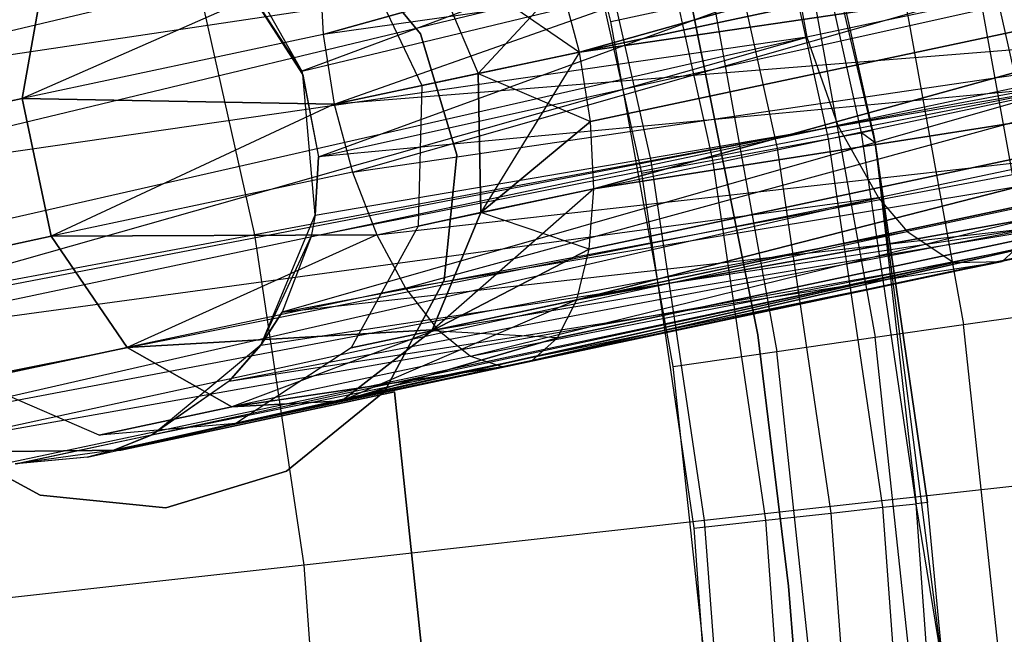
# Model space of a CAD drawing. Extents: x 0.3 to 7.1, y -3.38 to 3.38.
# Tile 300 of 394: x 5.13 to 5.46, y 0.15 to 0.36. Entities that reach past the tile are written whole.
import ezdxf

# ---------------------------------------------------------------- set-up
doc = ezdxf.new("R2010")
doc.units = 0
doc.header["$LTSCALE"] = 2.54
doc.layers.get('0').update_dxf_attribs({"linetype": 'CONTINUOUS'})

# ---------------------------------------------------------------- blocks, each defined once
blk = doc.blocks.new('SINGLES_B_BB_STL')
at = {"color": 0}
for p, q in [((5.41794, 0.31374, 41.65421), (5.37656, 0.4891, 41.65421)), ((5.41794, 0.31374, 41.65421), (5.37656, 0.4891, 41.65421)), ((5.32813, 0.35498, 42.18421), (5.29865, 0.47049, 42.18421)), ((5.32813, 0.35498, 42.18421), (5.29865, 0.47049, 42.18421)), ((5.46679, 0.33096, 4.91283), (5.43751, 0.46081, 4.91283)), ((5.46679, 0.33096, 4.91283), (5.43751, 0.46081, 4.91283)), ((5.57233, 0.44627, 14.58838), (5.23028, 0.35053, 14.39938)), ((5.57233, 0.44627, 14.58838), (5.23028, 0.35053, 14.39938)), ((5.23028, 0.35053, 13.86189), (5.57233, 0.44627, 13.67289)), ((5.23028, 0.35053, 13.86189), (5.57233, 0.44627, 13.67289)), ((5.23405, 0.32686, 13.85926), (5.57233, 0.44627, 13.67289)), ((5.23405, 0.32686, 13.85926), (5.57233, 0.44627, 13.67289)), ((5.67679, 0.44543, 14.43327), (5.31745, 0.34459, 14.22109)), ((5.67679, 0.44543, 14.43327), (5.31745, 0.34459, 14.22109)), ((5.31745, 0.34459, 14.04018), (5.67679, 0.44543, 13.82799)), ((5.31745, 0.34459, 14.04018), (5.67679, 0.44543, 13.82799)), ((5.41719, 0.31786, 42.02421), (5.38939, 0.44263, 42.02421)), ((5.38939, 0.44263, 42.02421), (5.41794, 0.31374, 41.65421)), ((5.38939, 0.44263, 42.02421), (5.41794, 0.31374, 41.65421)), ((5.41719, 0.31786, 42.02421), (5.38939, 0.44263, 42.02421)), ((5.40216, 0.31509, 42.07123), (5.37461, 0.43877, 42.07123)), ((5.40216, 0.31509, 42.07123), (5.37461, 0.43877, 42.07123)), ((5.41334, 0.31715, 42.04893), (5.38561, 0.44164, 42.04893)), ((5.41334, 0.31715, 42.04893), (5.38561, 0.44164, 42.04893)), ((5.38476, 0.31187, 42.08893), (5.35749, 0.43429, 42.08893)), ((5.38476, 0.31187, 42.08893), (5.35749, 0.43429, 42.08893)), ((5.36283, 0.30782, 42.10029), (5.33591, 0.42865, 42.10029)), ((5.36283, 0.30782, 42.10029), (5.33591, 0.42865, 42.10029)), ((5.46369, 0.42778, 41.64151), (5.22299, 0.33805, 41.76883)), ((5.46369, 0.42778, 41.64151), (5.22299, 0.33805, 41.76883)), ((5.34178, 0.30759, 5.06027), (5.31457, 0.42828, 5.06027)), ((5.34178, 0.30759, 5.06027), (5.31457, 0.42828, 5.06027)), ((5.312, 0.4224, 42.10421), (5.33852, 0.30333, 42.10421)), ((5.312, 0.4224, 42.10421), (5.33852, 0.30333, 42.10421)), ((5.37805, 0.24844, 41.9), (5.34428, 0.4173, 41.9)), ((5.34428, 0.4173, 41.7), (5.37805, 0.24844, 41.7)), ((5.34428, 0.4173, 41.7), (5.37805, 0.24844, 41.7)), ((5.37805, 0.24844, 41.9), (5.34428, 0.4173, 41.9)), ((5.03212, 0.33008, 41.63722), (5.38792, 0.41446, 41.48944)), ((5.03212, 0.33008, 41.63722), (5.38792, 0.41446, 41.48944)), ((5.22299, 0.33805, 41.76883), (5.47531, 0.39891, 41.65211)), ((5.22299, 0.33805, 41.76883), (5.47531, 0.39891, 41.65211)), ((5.22869, 0.30899, 41.76851), (5.47531, 0.39891, 41.65211)), ((5.22869, 0.30899, 41.76851), (5.47531, 0.39891, 41.65211)), ((5.57584, 0.39951, 14.59795), (5.23028, 0.35053, 14.39938)), ((5.57584, 0.39951, 14.59795), (5.23028, 0.35053, 14.39938)), ((5.23405, 0.32686, 14.40201), (5.57584, 0.39951, 14.59795)), ((5.23405, 0.32686, 14.40201), (5.57584, 0.39951, 14.59795)), ((5.57584, 0.39951, 13.66332), (5.23405, 0.32686, 13.85926)), ((5.57584, 0.39951, 13.66332), (5.23405, 0.32686, 13.85926)), ((5.24024, 0.30371, 13.86189), (5.57584, 0.39951, 13.66332)), ((5.24024, 0.30371, 13.86189), (5.57584, 0.39951, 13.66332)), ((5.68674, 0.39862, 14.43327), (5.31745, 0.34459, 14.22109)), ((5.68674, 0.39862, 14.43327), (5.31745, 0.34459, 14.22109)), ((5.31745, 0.34459, 14.04018), (5.68674, 0.39862, 13.82799)), ((5.31745, 0.34459, 14.04018), (5.68674, 0.39862, 13.82799)), ((5.68674, 0.39862, 14.43327), (5.32121, 0.32092, 14.22372)), ((5.68674, 0.39862, 14.43327), (5.32121, 0.32092, 14.22372)), ((5.32121, 0.32092, 14.03755), (5.68674, 0.39862, 13.82799)), ((5.32121, 0.32092, 14.03755), (5.68674, 0.39862, 13.82799)), ((5.68674, 0.39862, 14.43327), (5.32233, 0.29811, 14.23145)), ((5.68674, 0.39862, 14.43327), (5.32233, 0.29811, 14.23145)), ((5.32233, 0.29811, 14.02982), (5.68674, 0.39862, 13.82799)), ((5.32233, 0.29811, 14.02982), (5.68674, 0.39862, 13.82799)), ((5.20708, 0.28241, 5.19861), (5.1821, 0.39322, 5.19861)), ((5.20708, 0.28241, 5.19861), (5.1821, 0.39322, 5.19861)), ((5.58586, 0.39027, 41.36676), (5.39477, 0.34965, 41.47603)), ((5.58586, 0.39027, 41.36676), (5.39477, 0.34965, 41.47603)), ((5.0291, 0.29671, 41.63025), (5.38858, 0.38321, 41.47787)), ((5.0291, 0.29671, 41.63025), (5.38858, 0.38321, 41.47787)), ((5.03212, 0.33008, 41.63722), (5.38858, 0.38321, 41.47787)), ((5.03212, 0.33008, 41.63722), (5.38858, 0.38321, 41.47787)), ((5.23619, 0.38398, 41.9), (5.26334, 0.35074, 41.9)), ((5.26334, 0.35074, 41.7), (5.23619, 0.38398, 41.7)), ((5.26334, 0.35074, 41.7), (5.23619, 0.38398, 41.7)), ((5.23619, 0.38398, 41.9), (5.26334, 0.35074, 41.9)), ((5.38858, 0.38321, 41.47787), (5.39477, 0.34965, 41.47603)), ((5.38858, 0.38321, 41.47787), (5.39477, 0.34965, 41.47603)), ((5.2646, 0.38086, 14.06071), (5.31745, 0.34459, 14.04018)), ((5.2646, 0.38086, 14.06071), (5.31745, 0.34459, 14.04018)), ((5.2646, 0.38086, 14.06071), (5.28298, 0.33726, 14.06789)), ((5.2646, 0.38086, 14.06071), (5.28298, 0.33726, 14.06789)), ((5.2646, 0.38086, 14.20056), (5.28298, 0.33726, 14.19337)), ((5.2646, 0.38086, 14.20056), (5.28298, 0.33726, 14.19337)), ((5.45037, 0.38157, 42.12397), (5.47312, 0.25547, 42.12397)), ((5.45037, 0.38157, 42.12397), (5.47312, 0.25547, 42.12397)), ((5.22339, 0.33692, 41.90698), (5.19748, 0.37716, 41.90698)), ((5.19748, 0.37716, 41.90698), (5.22299, 0.33805, 41.76883)), ((5.19748, 0.37716, 41.90698), (5.22299, 0.33805, 41.76883)), ((5.22339, 0.33692, 41.90698), (5.19748, 0.37716, 41.90698)), ((5.24324, 0.37632, 14.10565), (5.26382, 0.33319, 14.10822)), ((5.24324, 0.37632, 14.15562), (5.26382, 0.33319, 14.15305)), ((5.24324, 0.37632, 14.10565), (5.26382, 0.33319, 14.10822)), ((5.24324, 0.37632, 14.15562), (5.26382, 0.33319, 14.15305)), ((5.42561, 0.37619, 42.1493), (5.44804, 0.25186, 42.1493)), ((5.42561, 0.37619, 42.1493), (5.44804, 0.25186, 42.1493)), ((5.12789, 0.32876, 13.94423), (5.13602, 0.37382, 13.95819)), ((5.13602, 0.37382, 14.30308), (5.12789, 0.32876, 14.31703)), ((5.12789, 0.32876, 13.94423), (5.13602, 0.37382, 13.95819)), ((5.13602, 0.37382, 14.30308), (5.12789, 0.32876, 14.31703)), ((5.22916, 0.37333, 13.86962), (5.12789, 0.32876, 13.94423)), ((5.22916, 0.37333, 13.86962), (5.12789, 0.32876, 13.94423)), ((5.22916, 0.37333, 14.39164), (5.12789, 0.32876, 14.31703)), ((5.22916, 0.37333, 14.39164), (5.12789, 0.32876, 14.31703)), ((5.22916, 0.37333, 14.39164), (5.23028, 0.35053, 14.39938)), ((5.22916, 0.37333, 13.86962), (5.23028, 0.35053, 13.86189)), ((5.22916, 0.37333, 14.39164), (5.23028, 0.35053, 14.39938)), ((5.22916, 0.37333, 13.86962), (5.23028, 0.35053, 13.86189)), ((5.39597, 0.36974, 42.16836), (5.41801, 0.24755, 42.16836)), ((5.39597, 0.36974, 42.16836), (5.41801, 0.24755, 42.16836)), ((5.20665, 0.36725, 41.76202), (5.22299, 0.33805, 41.76883)), ((5.20665, 0.36725, 41.76202), (5.22299, 0.33805, 41.76883)), ((5.22869, 0.30899, 41.76851), (5.48291, 0.36555, 41.6531)), ((5.22869, 0.30899, 41.76851), (5.48291, 0.36555, 41.6531)), ((5.31126, 0.36774, 14.22372), (5.28298, 0.33726, 14.19337)), ((5.31126, 0.36774, 14.22372), (5.28298, 0.33726, 14.19337)), ((5.31745, 0.34459, 14.22109), (5.31126, 0.36774, 14.22372)), ((5.31745, 0.34459, 14.04018), (5.31126, 0.36774, 14.03755)), ((5.31745, 0.34459, 14.22109), (5.31126, 0.36774, 14.22372)), ((5.31745, 0.34459, 14.04018), (5.31126, 0.36774, 14.03755)), ((5.32813, 0.35498, 42.18421), (5.36292, 0.36255, 42.18019)), ((5.32813, 0.35498, 42.18421), (5.36292, 0.36255, 42.18019)), ((5.36292, 0.36255, 42.18019), (5.38454, 0.24273, 42.18019)), ((5.36292, 0.36255, 42.18019), (5.38454, 0.24273, 42.18019)), ((5.59704, 0.3603, 41.3744), (5.40531, 0.31955, 41.48405)), ((5.59704, 0.3603, 41.3744), (5.40531, 0.31955, 41.48405)), ((5.59166, 0.35536, 14.58838), (5.23405, 0.32686, 14.40201)), ((5.59166, 0.35536, 14.58838), (5.23405, 0.32686, 14.40201)), ((5.24024, 0.30371, 14.39938), (5.59166, 0.35536, 14.58838)), ((5.24024, 0.30371, 14.39938), (5.59166, 0.35536, 14.58838)), ((5.24024, 0.30371, 13.86189), (5.59166, 0.35536, 13.67289)), ((5.24024, 0.30371, 13.86189), (5.59166, 0.35536, 13.67289)), ((5.24849, 0.28242, 14.39164), (5.59166, 0.35536, 14.58838)), ((5.24849, 0.28242, 14.39164), (5.59166, 0.35536, 14.58838)), ((5.24849, 0.28242, 13.86962), (5.59166, 0.35536, 13.67289)), ((5.24849, 0.28242, 13.86962), (5.59166, 0.35536, 13.67289)), ((5.25832, 0.26422, 13.88201), (5.59166, 0.35536, 13.67289)), ((5.25832, 0.26422, 13.88201), (5.59166, 0.35536, 13.67289)), ((5.3493, 0.23767, 42.18421), (5.32813, 0.35498, 42.18421)), ((5.3493, 0.23767, 42.18421), (5.32813, 0.35498, 42.18421)), ((5.6836, 0.35462, 14.45186), (5.31655, 0.26026, 14.26016)), ((5.6836, 0.35462, 14.45186), (5.31655, 0.26026, 14.26016)), ((5.31655, 0.26026, 14.0011), (5.6836, 0.35462, 13.80941)), ((5.31655, 0.26026, 14.0011), (5.6836, 0.35462, 13.80941)), ((5.6836, 0.35462, 14.45186), (5.32075, 0.27749, 14.24384)), ((5.6836, 0.35462, 14.45186), (5.32075, 0.27749, 14.24384)), ((5.32075, 0.27749, 14.01743), (5.6836, 0.35462, 13.80941)), ((5.32075, 0.27749, 14.01743), (5.6836, 0.35462, 13.80941)), ((5.6836, 0.35462, 14.45186), (5.32233, 0.29811, 14.23145)), ((5.6836, 0.35462, 14.45186), (5.32233, 0.29811, 14.23145)), ((5.32233, 0.29811, 14.02982), (5.6836, 0.35462, 13.80941)), ((5.32233, 0.29811, 14.02982), (5.6836, 0.35462, 13.80941)), ((5.39477, 0.34965, 41.47603), (5.0291, 0.29671, 41.63025)), ((5.39477, 0.34965, 41.47603), (5.0291, 0.29671, 41.63025)), ((5.0357, 0.26797, 41.63059), (5.39477, 0.34965, 41.47603)), ((5.0357, 0.26797, 41.63059), (5.39477, 0.34965, 41.47603)), ((5.04476, 0.25028, 41.63424), (5.39477, 0.34965, 41.47603)), ((5.04476, 0.25028, 41.63424), (5.39477, 0.34965, 41.47603)), ((5.23028, 0.35053, 13.86189), (5.12789, 0.32876, 13.94423)), ((5.23028, 0.35053, 13.86189), (5.12789, 0.32876, 13.94423)), ((5.23028, 0.35053, 14.39938), (5.12789, 0.32876, 14.31703)), ((5.23028, 0.35053, 14.39938), (5.12789, 0.32876, 14.31703)), ((5.23028, 0.35053, 14.39938), (5.23405, 0.32686, 14.40201)), ((5.23028, 0.35053, 13.86189), (5.23405, 0.32686, 13.85926)), ((5.23028, 0.35053, 14.39938), (5.23405, 0.32686, 14.40201)), ((5.23028, 0.35053, 13.86189), (5.23405, 0.32686, 13.85926)), ((5.26334, 0.35074, 41.9), (5.27571, 0.30964, 41.9)), ((5.27571, 0.30964, 41.7), (5.26334, 0.35074, 41.7)), ((5.26334, 0.35074, 41.7), (5.26334, 0.35074, 41.9)), ((5.26334, 0.35074, 41.7), (5.26334, 0.35074, 41.9)), ((5.27571, 0.30964, 41.7), (5.26334, 0.35074, 41.7)), ((5.26334, 0.35074, 41.9), (5.27571, 0.30964, 41.9)), ((5.39477, 0.34965, 41.47603), (5.40531, 0.31955, 41.48405)), ((5.39477, 0.34965, 41.47603), (5.40531, 0.31955, 41.48405)), ((5.31745, 0.34459, 14.04018), (5.28298, 0.33726, 14.06789)), ((5.28298, 0.33726, 14.19337), (5.31745, 0.34459, 14.22109)), ((5.31745, 0.34459, 14.04018), (5.28298, 0.33726, 14.06789)), ((5.28298, 0.33726, 14.19337), (5.31745, 0.34459, 14.22109)), ((5.31745, 0.34459, 14.22109), (5.28392, 0.28995, 14.20056)), ((5.31745, 0.34459, 14.22109), (5.28392, 0.28995, 14.20056)), ((5.32121, 0.32092, 14.22372), (5.31745, 0.34459, 14.22109)), ((5.32121, 0.32092, 14.03755), (5.31745, 0.34459, 14.04018)), ((5.32121, 0.32092, 14.22372), (5.31745, 0.34459, 14.22109)), ((5.32121, 0.32092, 14.03755), (5.31745, 0.34459, 14.04018)), ((5.22299, 0.33805, 41.76883), (5.22869, 0.30899, 41.76851)), ((5.22339, 0.33692, 41.90698), (5.22299, 0.33805, 41.76883)), ((5.22339, 0.33692, 41.90698), (5.22299, 0.33805, 41.76883)), ((5.22299, 0.33805, 41.76883), (5.22869, 0.30899, 41.76851)), ((5.22762, 0.28924, 41.90698), (5.22339, 0.33692, 41.90698)), ((5.22339, 0.33692, 41.90698), (5.22869, 0.30899, 41.76851)), ((5.22339, 0.33692, 41.90698), (5.22869, 0.30899, 41.76851)), ((5.22762, 0.28924, 41.90698), (5.22339, 0.33692, 41.90698)), ((5.28298, 0.33726, 14.06789), (5.26382, 0.33319, 14.10822)), ((5.26382, 0.33319, 14.15305), (5.28298, 0.33726, 14.19337)), ((5.28298, 0.33726, 14.06789), (5.26382, 0.33319, 14.10822)), ((5.26382, 0.33319, 14.15305), (5.28298, 0.33726, 14.19337)), ((5.28298, 0.33726, 14.06789), (5.32121, 0.32092, 14.03755)), ((5.28298, 0.33726, 14.06789), (5.32121, 0.32092, 14.03755)), ((5.28298, 0.33726, 14.06789), (5.28392, 0.28995, 14.06071)), ((5.28392, 0.28995, 14.20056), (5.28298, 0.33726, 14.19337)), ((5.28298, 0.33726, 14.06789), (5.28392, 0.28995, 14.06071)), ((5.28392, 0.28995, 14.20056), (5.28298, 0.33726, 14.19337)), ((5.61221, 0.336, 41.3903), (5.41915, 0.29497, 41.50071)), ((5.61221, 0.336, 41.3903), (5.41915, 0.29497, 41.50071)), ((5.48507, 0.33305, 41.6439), (5.21634, 0.25615, 41.75264)), ((5.48507, 0.33305, 41.6439), (5.21634, 0.25615, 41.75264)), ((5.2262, 0.28185, 41.76296), (5.48507, 0.33305, 41.6439)), ((5.2262, 0.28185, 41.76296), (5.48507, 0.33305, 41.6439)), ((5.22761, 0.28915, 41.76495), (5.48507, 0.33305, 41.6439)), ((5.22761, 0.28915, 41.76495), (5.48507, 0.33305, 41.6439)), ((5.48507, 0.33305, 41.6439), (5.22869, 0.30899, 41.76851)), ((5.48507, 0.33305, 41.6439), (5.22869, 0.30899, 41.76851)), ((5.26382, 0.33319, 14.10822), (5.26257, 0.28541, 14.10565)), ((5.26382, 0.33319, 14.15305), (5.26257, 0.28541, 14.15562)), ((5.26382, 0.33319, 14.10822), (5.26257, 0.28541, 14.10565)), ((5.26382, 0.33319, 14.15305), (5.26257, 0.28541, 14.15562)), ((5.26382, 0.33319, 14.10822), (5.26382, 0.33319, 14.15305)), ((5.26382, 0.33319, 14.10822), (5.26382, 0.33319, 14.15305)), ((5.07097, 0.31666, 14.06404), (5.12789, 0.32876, 13.94423)), ((5.07097, 0.31666, 14.06404), (5.12789, 0.32876, 13.94423)), ((5.12789, 0.32876, 14.31703), (5.07097, 0.31666, 14.19723)), ((5.12789, 0.32876, 14.31703), (5.07097, 0.31666, 14.19723)), ((5.12789, 0.32876, 13.94423), (5.23405, 0.32686, 13.85926)), ((5.13784, 0.28194, 13.94423), (5.12789, 0.32876, 13.94423)), ((5.23405, 0.32686, 14.40201), (5.12789, 0.32876, 14.31703)), ((5.12789, 0.32876, 14.31703), (5.13784, 0.28194, 14.31703)), ((5.12789, 0.32876, 13.94423), (5.23405, 0.32686, 13.85926)), ((5.23405, 0.32686, 14.40201), (5.12789, 0.32876, 14.31703)), ((5.13784, 0.28194, 13.94423), (5.12789, 0.32876, 13.94423)), ((5.12789, 0.32876, 14.31703), (5.13784, 0.28194, 14.31703)), ((5.46679, 0.33096, 4.91283), (5.34178, 0.30759, 5.06027)), ((5.46679, 0.33096, 4.91283), (5.34178, 0.30759, 5.06027)), ((5.23405, 0.32686, 13.85926), (5.13784, 0.28194, 13.94423)), ((5.23405, 0.32686, 13.85926), (5.13784, 0.28194, 13.94423)), ((5.23405, 0.32686, 14.40201), (5.13784, 0.28194, 14.31703)), ((5.23405, 0.32686, 14.40201), (5.13784, 0.28194, 14.31703)), ((5.23405, 0.32686, 14.40201), (5.24024, 0.30371, 14.39938)), ((5.23405, 0.32686, 13.85926), (5.24024, 0.30371, 13.86189)), ((5.23405, 0.32686, 14.40201), (5.24024, 0.30371, 14.39938)), ((5.23405, 0.32686, 13.85926), (5.24024, 0.30371, 13.86189)), ((5.62304, 0.32481, 41.40373), (5.42885, 0.28354, 41.51479)), ((5.62304, 0.32481, 41.40373), (5.42885, 0.28354, 41.51479)), ((5.24849, 0.28242, 14.39164), (5.61616, 0.32394, 14.56186)), ((5.24849, 0.28242, 14.39164), (5.61616, 0.32394, 14.56186)), ((5.25832, 0.26422, 14.37926), (5.61616, 0.32394, 14.56186)), ((5.25832, 0.26422, 14.37926), (5.61616, 0.32394, 14.56186)), ((5.25832, 0.26422, 13.88201), (5.61616, 0.32394, 13.69941)), ((5.25832, 0.26422, 13.88201), (5.61616, 0.32394, 13.69941)), ((5.61616, 0.32394, 14.56186), (5.26917, 0.25019, 14.36293)), ((5.61616, 0.32394, 14.56186), (5.26917, 0.25019, 14.36293)), ((5.26917, 0.25019, 13.89833), (5.61616, 0.32394, 13.69941)), ((5.26917, 0.25019, 13.89833), (5.61616, 0.32394, 13.69941)), ((5.2804, 0.24112, 13.91764), (5.61616, 0.32394, 13.69941)), ((5.2804, 0.24112, 13.91764), (5.61616, 0.32394, 13.69941)), ((5.66808, 0.32353, 14.48477), (5.30141, 0.23969, 14.30065)), ((5.66808, 0.32353, 14.48477), (5.30141, 0.23969, 14.30065)), ((5.30141, 0.23969, 13.96062), (5.66808, 0.32353, 13.7765)), ((5.30141, 0.23969, 13.96062), (5.66808, 0.32353, 13.7765)), ((5.66808, 0.32353, 14.48477), (5.30998, 0.24741, 14.27947)), ((5.66808, 0.32353, 14.48477), (5.30998, 0.24741, 14.27947)), ((5.30998, 0.24741, 13.9818), (5.66808, 0.32353, 13.7765)), ((5.30998, 0.24741, 13.9818), (5.66808, 0.32353, 13.7765)), ((5.66808, 0.32353, 14.48477), (5.31655, 0.26026, 14.26016)), ((5.66808, 0.32353, 14.48477), (5.31655, 0.26026, 14.26016)), ((5.31655, 0.26026, 14.0011), (5.66808, 0.32353, 13.7765)), ((5.31655, 0.26026, 14.0011), (5.66808, 0.32353, 13.7765)), ((5.04476, 0.25028, 41.63424), (5.40531, 0.31955, 41.48405)), ((5.04476, 0.25028, 41.63424), (5.40531, 0.31955, 41.48405)), ((5.04886, 0.2444, 41.6362), (5.40531, 0.31955, 41.48405)), ((5.04886, 0.2444, 41.6362), (5.40531, 0.31955, 41.48405)), ((5.28392, 0.28995, 14.06071), (5.32121, 0.32092, 14.03755)), ((5.28392, 0.28995, 14.06071), (5.32121, 0.32092, 14.03755)), ((5.32121, 0.32092, 14.22372), (5.28392, 0.28995, 14.20056)), ((5.32121, 0.32092, 14.22372), (5.28392, 0.28995, 14.20056)), ((5.32233, 0.29811, 14.23145), (5.32121, 0.32092, 14.22372)), ((5.32233, 0.29811, 14.02982), (5.32121, 0.32092, 14.03755)), ((5.32233, 0.29811, 14.23145), (5.32121, 0.32092, 14.22372)), ((5.32233, 0.29811, 14.02982), (5.32121, 0.32092, 14.03755)), ((5.40531, 0.31955, 41.48405), (5.41915, 0.29497, 41.50071)), ((5.40531, 0.31955, 41.48405), (5.41915, 0.29497, 41.50071)), ((5.38476, 0.31187, 42.08893), (5.40216, 0.31509, 42.07123)), ((5.38476, 0.31187, 42.08893), (5.40216, 0.31509, 42.07123)), ((5.40216, 0.31509, 42.07123), (5.41334, 0.31715, 42.04893)), ((5.40216, 0.31509, 42.07123), (5.41334, 0.31715, 42.04893)), ((5.42061, 0.18973, 42.07123), (5.40216, 0.31509, 42.07123)), ((5.42061, 0.18973, 42.07123), (5.40216, 0.31509, 42.07123)), ((5.41719, 0.31786, 42.02421), (5.41334, 0.31715, 42.04893)), ((5.41794, 0.31374, 42.02421), (5.41334, 0.31715, 42.04893)), ((5.43191, 0.19097, 42.04893), (5.41334, 0.31715, 42.04893)), ((5.43191, 0.19097, 42.04893), (5.41334, 0.31715, 42.04893)), ((5.41794, 0.31374, 42.02421), (5.41719, 0.31786, 42.02421)), ((5.41719, 0.31786, 42.02421), (5.41794, 0.31374, 41.65421)), ((5.41719, 0.31786, 42.02421), (5.41794, 0.31374, 41.65421)), ((5.64101, 0.31476, 41.42888), (5.44471, 0.27303, 41.54115)), ((5.64101, 0.31476, 41.42888), (5.44471, 0.27303, 41.54115)), ((5.66009, 0.31565, 41.45948), (5.46121, 0.27337, 41.57321)), ((5.66009, 0.31565, 41.45948), (5.46121, 0.27337, 41.57321)), ((5.26917, 0.25019, 14.36293), (5.64375, 0.31245, 14.52447)), ((5.26917, 0.25019, 14.36293), (5.64375, 0.31245, 14.52447)), ((5.2804, 0.24112, 14.34362), (5.64375, 0.31245, 14.52447)), ((5.2804, 0.24112, 14.34362), (5.64375, 0.31245, 14.52447)), ((5.2804, 0.24112, 13.91764), (5.64375, 0.31245, 13.7368)), ((5.2804, 0.24112, 13.91764), (5.64375, 0.31245, 13.7368)), ((5.64375, 0.31245, 14.52447), (5.29136, 0.23755, 14.32245)), ((5.64375, 0.31245, 14.52447), (5.29136, 0.23755, 14.32245)), ((5.29136, 0.23755, 13.93882), (5.64375, 0.31245, 13.7368)), ((5.29136, 0.23755, 13.93882), (5.64375, 0.31245, 13.7368)), ((5.64375, 0.31245, 14.52447), (5.30141, 0.23969, 14.30065)), ((5.64375, 0.31245, 14.52447), (5.30141, 0.23969, 14.30065)), ((5.30141, 0.23969, 13.96062), (5.64375, 0.31245, 13.7368)), ((5.30141, 0.23969, 13.96062), (5.64375, 0.31245, 13.7368)), ((5.36283, 0.30782, 42.10029), (5.38476, 0.31187, 42.08893)), ((5.36283, 0.30782, 42.10029), (5.38476, 0.31187, 42.08893)), ((5.40302, 0.18779, 42.08893), (5.38476, 0.31187, 42.08893)), ((5.40302, 0.18779, 42.08893), (5.38476, 0.31187, 42.08893)), ((5.44108, 0.13506, 41.65421), (5.41794, 0.31374, 41.65421)), ((5.41794, 0.31374, 42.02421), (5.41794, 0.31374, 41.65421)), ((5.41794, 0.31374, 41.65421), (5.4358, 0.1914, 42.02421)), ((5.4358, 0.1914, 42.02421), (5.41794, 0.31374, 42.02421)), ((5.41794, 0.31374, 41.65421), (5.4358, 0.1914, 42.02421)), ((5.44108, 0.13506, 41.65421), (5.41794, 0.31374, 41.65421)), ((5.41794, 0.31374, 42.02421), (5.41794, 0.31374, 41.65421)), ((5.41794, 0.31374, 42.02421), (5.43191, 0.19097, 42.04893)), ((5.4358, 0.1914, 42.02421), (5.41794, 0.31374, 42.02421)), ((5.41794, 0.31374, 42.02421), (5.43191, 0.19097, 42.04893)), ((5.22869, 0.30899, 41.76851), (5.22761, 0.28915, 41.76495)), ((5.22869, 0.30899, 41.76851), (5.22761, 0.28915, 41.76495)), ((5.22762, 0.28924, 41.90698), (5.22869, 0.30899, 41.76851)), ((5.22762, 0.28924, 41.90698), (5.22869, 0.30899, 41.76851)), ((5.27571, 0.30964, 41.9), (5.27141, 0.26694, 41.9)), ((5.27141, 0.26694, 41.7), (5.27571, 0.30964, 41.7)), ((5.27141, 0.26694, 41.7), (5.27571, 0.30964, 41.7)), ((5.27571, 0.30964, 41.9), (5.27141, 0.26694, 41.9)), ((5.27571, 0.30964, 41.7), (5.27571, 0.30964, 41.9)), ((5.27571, 0.30964, 41.7), (5.27571, 0.30964, 41.9)), ((5.34178, 0.30759, 5.06027), (5.20708, 0.28241, 5.19861)), ((5.34178, 0.30759, 5.06027), (5.20708, 0.28241, 5.19861)), ((5.21634, 0.25615, 41.75264), (5.48197, 0.30617, 41.62686)), ((5.21634, 0.25615, 41.75264), (5.48197, 0.30617, 41.62686)), ((5.33852, 0.30333, 42.10421), (5.36283, 0.30782, 42.10029)), ((5.33852, 0.30333, 42.10421), (5.36283, 0.30782, 42.10029)), ((5.36, 0.18523, 5.06027), (5.34178, 0.30759, 5.06027)), ((5.36, 0.18523, 5.06027), (5.34178, 0.30759, 5.06027)), ((5.38085, 0.18535, 42.10029), (5.36283, 0.30782, 42.10029)), ((5.38085, 0.18535, 42.10029), (5.36283, 0.30782, 42.10029)), ((5.24024, 0.30371, 13.86189), (5.13784, 0.28194, 13.94423)), ((5.24024, 0.30371, 13.86189), (5.13784, 0.28194, 13.94423)), ((5.24024, 0.30371, 14.39938), (5.13784, 0.28194, 14.31703)), ((5.24024, 0.30371, 14.39938), (5.13784, 0.28194, 14.31703)), ((5.24024, 0.30371, 14.39938), (5.24849, 0.28242, 14.39164)), ((5.24024, 0.30371, 13.86189), (5.24849, 0.28242, 13.86962)), ((5.24024, 0.30371, 14.39938), (5.24849, 0.28242, 14.39164)), ((5.24024, 0.30371, 13.86189), (5.24849, 0.28242, 13.86962)), ((5.33852, 0.30333, 42.10421), (5.35628, 0.18265, 42.10421)), ((5.33852, 0.30333, 42.10421), (5.35628, 0.18265, 42.10421)), ((5.32233, 0.29811, 14.23145), (5.26719, 0.24977, 14.22048)), ((5.32233, 0.29811, 14.23145), (5.26719, 0.24977, 14.22048)), ((5.32233, 0.29811, 14.02982), (5.28392, 0.28995, 14.06071)), ((5.32233, 0.29811, 14.02982), (5.28392, 0.28995, 14.06071)), ((5.32233, 0.29811, 14.23145), (5.28392, 0.28995, 14.20056)), ((5.32233, 0.29811, 14.23145), (5.28392, 0.28995, 14.20056)), ((5.32075, 0.27749, 14.24384), (5.32233, 0.29811, 14.23145)), ((5.32075, 0.27749, 14.01743), (5.32233, 0.29811, 14.02982)), ((5.32075, 0.27749, 14.24384), (5.32233, 0.29811, 14.23145)), ((5.32075, 0.27749, 14.01743), (5.32233, 0.29811, 14.02982)), ((5.41915, 0.29497, 41.50071), (5.04886, 0.2444, 41.6362)), ((5.41915, 0.29497, 41.50071), (5.04886, 0.2444, 41.6362)), ((5.06811, 0.225, 41.64662), (5.41915, 0.29497, 41.50071)), ((5.06811, 0.225, 41.64662), (5.41915, 0.29497, 41.50071)), ((5.07967, 0.21738, 41.65345), (5.41915, 0.29497, 41.50071)), ((5.07967, 0.21738, 41.65345), (5.41915, 0.29497, 41.50071)), ((5.41915, 0.29497, 41.50071), (5.42885, 0.28354, 41.51479)), ((5.41915, 0.29497, 41.50071), (5.42885, 0.28354, 41.51479)), ((5.20922, 0.24506, 41.90698), (5.22762, 0.28924, 41.90698)), ((5.20922, 0.24506, 41.90698), (5.22762, 0.28924, 41.90698)), ((5.22762, 0.28924, 41.90698), (5.2262, 0.28185, 41.76296)), ((5.22762, 0.28924, 41.90698), (5.2262, 0.28185, 41.76296)), ((5.22761, 0.28915, 41.76495), (5.2262, 0.28185, 41.76296)), ((5.22761, 0.28915, 41.76495), (5.2262, 0.28185, 41.76296)), ((5.22762, 0.28924, 41.90698), (5.22761, 0.28915, 41.76495)), ((5.22762, 0.28924, 41.90698), (5.22761, 0.28915, 41.76495)), ((5.26257, 0.28541, 14.10565), (5.28392, 0.28995, 14.06071)), ((5.26257, 0.28541, 14.10565), (5.28392, 0.28995, 14.06071)), ((5.28392, 0.28995, 14.20056), (5.26257, 0.28541, 14.15562)), ((5.28392, 0.28995, 14.20056), (5.26257, 0.28541, 14.15562)), ((5.28392, 0.28995, 14.06071), (5.26719, 0.24977, 14.04079)), ((5.26719, 0.24977, 14.22048), (5.28392, 0.28995, 14.20056)), ((5.28392, 0.28995, 14.06071), (5.26719, 0.24977, 14.04079)), ((5.26719, 0.24977, 14.22048), (5.28392, 0.28995, 14.20056)), ((5.32075, 0.27749, 14.01743), (5.28392, 0.28995, 14.06071)), ((5.32075, 0.27749, 14.01743), (5.28392, 0.28995, 14.06071)), ((5.19831, 0.2326, 41.73706), (5.47373, 0.28504, 41.60224)), ((5.19831, 0.2326, 41.73706), (5.47373, 0.28504, 41.60224)), ((5.20909, 0.24489, 41.74614), (5.47373, 0.28504, 41.60224)), ((5.20909, 0.24489, 41.74614), (5.47373, 0.28504, 41.60224)), ((5.21634, 0.25615, 41.75264), (5.47373, 0.28504, 41.60224)), ((5.21634, 0.25615, 41.75264), (5.47373, 0.28504, 41.60224)), ((5.26257, 0.28541, 14.10565), (5.23976, 0.24394, 14.09854)), ((5.26257, 0.28541, 14.15562), (5.23976, 0.24394, 14.16273)), ((5.26257, 0.28541, 14.10565), (5.23976, 0.24394, 14.09854)), ((5.26257, 0.28541, 14.15562), (5.23976, 0.24394, 14.16273)), ((5.26257, 0.28541, 14.15562), (5.26257, 0.28541, 14.10565)), ((5.26257, 0.28541, 14.15562), (5.26257, 0.28541, 14.10565)), ((5.46121, 0.27337, 41.57321), (5.47373, 0.28504, 41.60224)), ((5.46121, 0.27337, 41.57321), (5.47373, 0.28504, 41.60224)), ((5.20708, 0.28241, 5.19861), (5.06335, 0.25555, 5.32719)), ((5.20708, 0.28241, 5.19861), (5.06335, 0.25555, 5.32719)), ((5.07967, 0.21738, 41.65345), (5.42885, 0.28354, 41.51479)), ((5.07967, 0.21738, 41.65345), (5.42885, 0.28354, 41.51479)), ((5.08092, 0.26984, 14.06404), (5.13784, 0.28194, 13.94423)), ((5.08092, 0.26984, 14.06404), (5.13784, 0.28194, 13.94423)), ((5.13784, 0.28194, 14.31703), (5.08092, 0.26984, 14.19723)), ((5.13784, 0.28194, 14.31703), (5.08092, 0.26984, 14.19723)), ((5.09404, 0.21072, 41.66237), (5.42885, 0.28354, 41.51479)), ((5.09404, 0.21072, 41.66237), (5.42885, 0.28354, 41.51479)), ((5.13784, 0.28194, 13.94423), (5.24849, 0.28242, 13.86962)), ((5.24849, 0.28242, 14.39164), (5.13784, 0.28194, 14.31703)), ((5.13784, 0.28194, 13.94423), (5.24849, 0.28242, 13.86962)), ((5.24849, 0.28242, 14.39164), (5.13784, 0.28194, 14.31703)), ((5.16359, 0.24409, 13.95819), (5.13784, 0.28194, 13.94423)), ((5.13784, 0.28194, 14.31703), (5.16359, 0.24409, 14.30308)), ((5.16359, 0.24409, 13.95819), (5.13784, 0.28194, 13.94423)), ((5.13784, 0.28194, 14.31703), (5.16359, 0.24409, 14.30308)), ((5.24849, 0.28242, 13.86962), (5.16359, 0.24409, 13.95819)), ((5.24849, 0.28242, 13.86962), (5.16359, 0.24409, 13.95819)), ((5.24849, 0.28242, 14.39164), (5.16359, 0.24409, 14.30308)), ((5.24849, 0.28242, 14.39164), (5.16359, 0.24409, 14.30308)), ((5.22382, 0.17007, 5.19861), (5.20708, 0.28241, 5.19861)), ((5.22382, 0.17007, 5.19861), (5.20708, 0.28241, 5.19861)), ((5.20922, 0.24506, 41.90698), (5.2262, 0.28185, 41.76296)), ((5.20922, 0.24506, 41.90698), (5.2262, 0.28185, 41.76296)), ((5.2262, 0.28185, 41.76296), (5.21634, 0.25615, 41.75264)), ((5.2262, 0.28185, 41.76296), (5.21634, 0.25615, 41.75264)), ((5.24849, 0.28242, 14.39164), (5.25832, 0.26422, 14.37926)), ((5.24849, 0.28242, 13.86962), (5.25832, 0.26422, 13.88201)), ((5.24849, 0.28242, 14.39164), (5.25832, 0.26422, 14.37926)), ((5.24849, 0.28242, 13.86962), (5.25832, 0.26422, 13.88201)), ((5.42885, 0.28354, 41.51479), (5.44471, 0.27303, 41.54115)), ((5.42885, 0.28354, 41.51479), (5.44471, 0.27303, 41.54115)), ((5.26719, 0.24977, 14.04079), (5.32075, 0.27749, 14.01743)), ((5.26719, 0.24977, 14.04079), (5.32075, 0.27749, 14.01743)), ((5.32075, 0.27749, 14.24384), (5.26719, 0.24977, 14.22048)), ((5.32075, 0.27749, 14.24384), (5.26719, 0.24977, 14.22048)), ((5.31655, 0.26026, 14.26016), (5.32075, 0.27749, 14.24384)), ((5.31655, 0.26026, 14.0011), (5.32075, 0.27749, 14.01743)), ((5.31655, 0.26026, 14.26016), (5.32075, 0.27749, 14.24384)), ((5.31655, 0.26026, 14.0011), (5.32075, 0.27749, 14.01743)), ((5.44471, 0.27303, 41.54115), (5.09404, 0.21072, 41.66237)), ((5.44471, 0.27303, 41.54115), (5.09404, 0.21072, 41.66237)), ((5.12242, 0.20469, 41.68102), (5.44471, 0.27303, 41.54115)), ((5.12242, 0.20469, 41.68102), (5.44471, 0.27303, 41.54115)), ((5.1259, 0.20453, 41.68339), (5.44471, 0.27303, 41.54115)), ((5.1259, 0.20453, 41.68339), (5.44471, 0.27303, 41.54115)), ((5.15011, 0.20678, 41.70038), (5.44471, 0.27303, 41.54115)), ((5.15011, 0.20678, 41.70038), (5.44471, 0.27303, 41.54115)), ((5.46121, 0.27337, 41.57321), (5.15915, 0.2092, 41.70694)), ((5.46121, 0.27337, 41.57321), (5.15915, 0.2092, 41.70694)), ((5.15915, 0.2092, 41.70694), (5.44471, 0.27303, 41.54115)), ((5.15915, 0.2092, 41.70694), (5.44471, 0.27303, 41.54115)), ((5.17207, 0.21434, 41.71655), (5.46121, 0.27337, 41.57321)), ((5.17207, 0.21434, 41.71655), (5.46121, 0.27337, 41.57321)), ((5.19831, 0.2326, 41.73706), (5.46121, 0.27337, 41.57321)), ((5.19831, 0.2326, 41.73706), (5.46121, 0.27337, 41.57321)), ((5.44471, 0.27303, 41.54115), (5.46121, 0.27337, 41.57321)), ((5.44471, 0.27303, 41.54115), (5.46121, 0.27337, 41.57321)), ((5.27141, 0.26694, 41.9), (5.2511, 0.22913, 41.9)), ((5.2511, 0.22913, 41.7), (5.27141, 0.26694, 41.7)), ((5.2511, 0.22913, 41.7), (5.27141, 0.26694, 41.7)), ((5.27141, 0.26694, 41.9), (5.2511, 0.22913, 41.9)), ((5.27141, 0.26694, 41.7), (5.27141, 0.26694, 41.9)), ((5.27141, 0.26694, 41.7), (5.27141, 0.26694, 41.9)), ((5.25832, 0.26422, 13.88201), (5.16359, 0.24409, 13.95819)), ((5.25832, 0.26422, 13.88201), (5.16359, 0.24409, 13.95819)), ((5.25832, 0.26422, 14.37926), (5.16359, 0.24409, 14.30308)), ((5.25832, 0.26422, 14.37926), (5.16359, 0.24409, 14.30308)), ((5.25832, 0.26422, 14.37926), (5.26917, 0.25019, 14.36293)), ((5.25832, 0.26422, 13.88201), (5.26917, 0.25019, 13.89833)), ((5.25832, 0.26422, 14.37926), (5.26917, 0.25019, 14.36293)), ((5.25832, 0.26422, 13.88201), (5.26917, 0.25019, 13.89833)), ((5.31655, 0.26026, 14.26016), (5.23664, 0.22592, 14.24855)), ((5.31655, 0.26026, 14.26016), (5.23664, 0.22592, 14.24855)), ((5.31655, 0.26026, 14.0011), (5.26719, 0.24977, 14.04079)), ((5.31655, 0.26026, 14.0011), (5.26719, 0.24977, 14.04079)), ((5.31655, 0.26026, 14.26016), (5.26719, 0.24977, 14.22048)), ((5.31655, 0.26026, 14.26016), (5.26719, 0.24977, 14.22048)), ((5.30998, 0.24741, 14.27947), (5.31655, 0.26026, 14.26016)), ((5.30998, 0.24741, 13.9818), (5.31655, 0.26026, 14.0011)), ((5.30998, 0.24741, 14.27947), (5.31655, 0.26026, 14.26016)), ((5.30998, 0.24741, 13.9818), (5.31655, 0.26026, 14.0011)), ((5.21634, 0.25615, 41.75264), (5.20909, 0.24489, 41.74614)), ((5.21634, 0.25615, 41.75264), (5.20909, 0.24489, 41.74614)), ((5.20922, 0.24506, 41.90698), (5.21634, 0.25615, 41.75264)), ((5.20922, 0.24506, 41.90698), (5.21634, 0.25615, 41.75264)), ((5.44804, 0.25186, 42.1493), (5.47312, 0.25547, 42.12397)), ((5.44804, 0.25186, 42.1493), (5.47312, 0.25547, 42.12397)), ((5.41801, 0.24755, 42.16836), (5.44804, 0.25186, 42.1493)), ((5.41801, 0.24755, 42.16836), (5.44804, 0.25186, 42.1493)), ((5.46155, 0.12625, 42.1493), (5.44804, 0.25186, 42.1493)), ((5.46155, 0.12625, 42.1493), (5.44804, 0.25186, 42.1493)), ((5.16359, 0.24409, 13.95819), (5.26917, 0.25019, 13.89833)), ((5.26917, 0.25019, 14.36293), (5.16359, 0.24409, 14.30308)), ((5.16359, 0.24409, 13.95819), (5.26917, 0.25019, 13.89833)), ((5.26917, 0.25019, 14.36293), (5.16359, 0.24409, 14.30308)), ((5.26917, 0.25019, 13.89833), (5.19925, 0.22387, 13.9829)), ((5.26917, 0.25019, 13.89833), (5.19925, 0.22387, 13.9829)), ((5.26917, 0.25019, 14.36293), (5.19925, 0.22387, 14.27836)), ((5.26917, 0.25019, 14.36293), (5.19925, 0.22387, 14.27836)), ((5.26719, 0.24977, 14.04079), (5.23664, 0.22592, 14.01272)), ((5.23664, 0.22592, 14.24855), (5.26719, 0.24977, 14.22048)), ((5.26719, 0.24977, 14.04079), (5.23664, 0.22592, 14.01272)), ((5.23664, 0.22592, 14.24855), (5.26719, 0.24977, 14.22048)), ((5.23976, 0.24394, 14.09854), (5.26719, 0.24977, 14.04079)), ((5.23976, 0.24394, 14.09854), (5.26719, 0.24977, 14.04079)), ((5.26719, 0.24977, 14.22048), (5.23976, 0.24394, 14.16273)), ((5.26719, 0.24977, 14.22048), (5.23976, 0.24394, 14.16273)), ((5.30998, 0.24741, 13.9818), (5.26719, 0.24977, 14.04079)), ((5.30998, 0.24741, 13.9818), (5.26719, 0.24977, 14.04079)), ((5.26917, 0.25019, 14.36293), (5.2804, 0.24112, 14.34362)), ((5.26917, 0.25019, 13.89833), (5.2804, 0.24112, 13.91764)), ((5.26917, 0.25019, 14.36293), (5.2804, 0.24112, 14.34362)), ((5.26917, 0.25019, 13.89833), (5.2804, 0.24112, 13.91764)), ((5.38847, 0.16294, 41.9), (5.37805, 0.24844, 41.9)), ((5.37805, 0.24844, 41.7), (5.38847, 0.16294, 41.7)), ((5.37805, 0.24844, 41.7), (5.38847, 0.16294, 41.7)), ((5.37805, 0.24844, 41.7), (5.37805, 0.24844, 41.9)), ((5.38847, 0.16294, 41.9), (5.37805, 0.24844, 41.9)), ((5.37805, 0.24844, 41.7), (5.37805, 0.24844, 41.9)), ((5.17239, 0.21449, 41.90698), (5.20922, 0.24506, 41.90698)), ((5.17239, 0.21449, 41.90698), (5.20922, 0.24506, 41.90698)), ((5.19831, 0.2326, 41.73706), (5.20922, 0.24506, 41.90698)), ((5.19831, 0.2326, 41.73706), (5.20922, 0.24506, 41.90698)), ((5.20909, 0.24489, 41.74614), (5.19831, 0.2326, 41.73706)), ((5.20909, 0.24489, 41.74614), (5.19831, 0.2326, 41.73706)), ((5.20909, 0.24489, 41.74614), (5.20922, 0.24506, 41.90698)), ((5.20909, 0.24489, 41.74614), (5.20922, 0.24506, 41.90698)), ((5.23664, 0.22592, 14.01272), (5.30998, 0.24741, 13.9818)), ((5.30998, 0.24741, 14.27947), (5.23664, 0.22592, 14.24855)), ((5.23664, 0.22592, 14.01272), (5.30998, 0.24741, 13.9818)), ((5.30998, 0.24741, 14.27947), (5.23664, 0.22592, 14.24855)), ((5.30141, 0.23969, 14.30065), (5.30998, 0.24741, 14.27947)), ((5.30141, 0.23969, 13.96062), (5.30998, 0.24741, 13.9818)), ((5.30141, 0.23969, 14.30065), (5.30998, 0.24741, 14.27947)), ((5.30141, 0.23969, 13.96062), (5.30998, 0.24741, 13.9818)), ((5.38454, 0.24273, 42.18019), (5.41801, 0.24755, 42.16836)), ((5.38454, 0.24273, 42.18019), (5.41801, 0.24755, 42.16836)), ((5.43129, 0.12409, 42.16836), (5.41801, 0.24755, 42.16836)), ((5.43129, 0.12409, 42.16836), (5.41801, 0.24755, 42.16836)), ((5.11093, 0.2329, 14.06902), (5.16359, 0.24409, 13.95819)), ((5.11093, 0.2329, 14.06902), (5.16359, 0.24409, 13.95819)), ((5.16359, 0.24409, 14.30308), (5.11093, 0.2329, 14.19224)), ((5.16359, 0.24409, 14.30308), (5.11093, 0.2329, 14.19224)), ((5.19925, 0.22387, 13.9829), (5.16359, 0.24409, 13.95819)), ((5.16359, 0.24409, 14.30308), (5.19925, 0.22387, 14.27836)), ((5.19925, 0.22387, 13.9829), (5.16359, 0.24409, 13.95819)), ((5.16359, 0.24409, 14.30308), (5.19925, 0.22387, 14.27836)), ((5.2804, 0.24112, 13.91764), (5.19925, 0.22387, 13.9829)), ((5.2804, 0.24112, 13.91764), (5.19925, 0.22387, 13.9829)), ((5.2804, 0.24112, 14.34362), (5.19925, 0.22387, 14.27836)), ((5.2804, 0.24112, 14.34362), (5.19925, 0.22387, 14.27836)), ((5.23976, 0.24394, 14.09854), (5.20063, 0.21827, 14.08851)), ((5.23976, 0.24394, 14.16273), (5.20063, 0.21827, 14.17276)), ((5.23976, 0.24394, 14.09854), (5.20063, 0.21827, 14.08851)), ((5.23976, 0.24394, 14.16273), (5.20063, 0.21827, 14.17276)), ((5.23976, 0.24394, 14.16273), (5.23976, 0.24394, 14.09854)), ((5.23976, 0.24394, 14.16273), (5.23976, 0.24394, 14.09854)), ((5.2804, 0.24112, 14.34362), (5.29136, 0.23755, 14.32245)), ((5.2804, 0.24112, 13.91764), (5.29136, 0.23755, 13.93882)), ((5.2804, 0.24112, 14.34362), (5.29136, 0.23755, 14.32245)), ((5.2804, 0.24112, 13.91764), (5.29136, 0.23755, 13.93882)), ((5.3493, 0.23767, 42.18421), (5.38454, 0.24273, 42.18019)), ((5.3493, 0.23767, 42.18421), (5.38454, 0.24273, 42.18019)), ((5.39756, 0.12168, 42.18019), (5.38454, 0.24273, 42.18019)), ((5.39756, 0.12168, 42.18019), (5.38454, 0.24273, 42.18019)), ((5.30141, 0.23969, 14.30065), (5.23664, 0.22592, 14.24855)), ((5.30141, 0.23969, 13.96062), (5.23664, 0.22592, 14.01272)), ((5.30141, 0.23969, 13.96062), (5.23664, 0.22592, 14.01272)), ((5.30141, 0.23969, 14.30065), (5.23664, 0.22592, 14.24855)), ((5.19925, 0.22387, 13.9829), (5.29136, 0.23755, 13.93882)), ((5.29136, 0.23755, 14.32245), (5.19925, 0.22387, 14.27836)), ((5.19925, 0.22387, 13.9829), (5.29136, 0.23755, 13.93882)), ((5.29136, 0.23755, 14.32245), (5.19925, 0.22387, 14.27836)), ((5.29136, 0.23755, 14.32245), (5.23664, 0.22592, 14.24855)), ((5.29136, 0.23755, 13.93882), (5.23664, 0.22592, 14.01272)), ((5.29136, 0.23755, 13.93882), (5.23664, 0.22592, 14.01272)), ((5.29136, 0.23755, 14.32245), (5.23664, 0.22592, 14.24855)), ((5.36204, 0.11914, 42.18421), (5.3493, 0.23767, 42.18421)), ((5.36204, 0.11914, 42.18421), (5.3493, 0.23767, 42.18421)), ((5.15413, 0.21428, 14.07785), (5.11093, 0.2329, 14.06902)), ((5.15413, 0.21428, 14.18341), (5.11093, 0.2329, 14.19224)), ((5.15413, 0.21428, 14.07785), (5.11093, 0.2329, 14.06902)), ((5.15413, 0.21428, 14.18341), (5.11093, 0.2329, 14.19224)), ((5.19831, 0.2326, 41.73706), (5.17207, 0.21434, 41.71655)), ((5.19831, 0.2326, 41.73706), (5.17207, 0.21434, 41.71655)), ((5.19831, 0.2326, 41.73706), (5.17239, 0.21449, 41.90698)), ((5.19831, 0.2326, 41.73706), (5.17239, 0.21449, 41.90698)), ((5.25456, 0.22899, 14.22658), (5.16149, 0.2092, 14.22658)), ((5.16149, 0.2092, 14.02658), (5.25456, 0.22899, 14.02658)), ((5.25456, 0.22899, 14.22658), (5.16149, 0.2092, 14.22658)), ((5.16149, 0.2092, 14.02658), (5.25456, 0.22899, 14.02658)), ((5.2511, 0.22913, 41.9), (5.21786, 0.20198, 41.9)), ((5.21786, 0.20198, 41.7), (5.2511, 0.22913, 41.7)), ((5.21786, 0.20198, 41.7), (5.2511, 0.22913, 41.7)), ((5.2511, 0.22913, 41.9), (5.21786, 0.20198, 41.9)), ((5.2511, 0.22913, 41.7), (5.2511, 0.22913, 41.9)), ((5.2511, 0.22913, 41.7), (5.2511, 0.22913, 41.9)), ((5.26812, 0.1, 14.02658), (5.25456, 0.22899, 14.02658)), ((5.25456, 0.22899, 14.02658), (5.25456, 0.22899, 14.22658)), ((5.25456, 0.22899, 14.22658), (5.26812, 0.1, 14.22658)), ((5.25456, 0.22899, 14.22658), (5.26812, 0.1, 14.22658)), ((5.26812, 0.1, 14.02658), (5.25456, 0.22899, 14.02658)), ((5.25456, 0.22899, 14.02658), (5.25456, 0.22899, 14.22658)), ((5.23664, 0.22592, 14.01272), (5.19925, 0.22387, 13.9829)), ((5.19925, 0.22387, 14.27836), (5.23664, 0.22592, 14.24855)), ((5.23664, 0.22592, 14.01272), (5.19925, 0.22387, 13.9829)), ((5.19925, 0.22387, 14.27836), (5.23664, 0.22592, 14.24855)), ((5.20063, 0.21827, 14.08851), (5.23664, 0.22592, 14.01272)), ((5.20063, 0.21827, 14.08851), (5.23664, 0.22592, 14.01272)), ((5.23664, 0.22592, 14.24855), (5.20063, 0.21827, 14.17276)), ((5.23664, 0.22592, 14.24855), (5.20063, 0.21827, 14.17276)), ((5.15413, 0.21428, 14.07785), (5.19925, 0.22387, 13.9829)), ((5.15413, 0.21428, 14.07785), (5.19925, 0.22387, 13.9829)), ((5.19925, 0.22387, 14.27836), (5.15413, 0.21428, 14.18341)), ((5.19925, 0.22387, 14.27836), (5.15413, 0.21428, 14.18341)), ((5.20063, 0.21827, 14.08851), (5.15413, 0.21428, 14.07785)), ((5.20063, 0.21827, 14.17276), (5.15413, 0.21428, 14.18341)), ((5.20063, 0.21827, 14.08851), (5.15413, 0.21428, 14.07785)), ((5.20063, 0.21827, 14.17276), (5.15413, 0.21428, 14.18341)), ((5.20063, 0.21827, 14.17276), (5.20063, 0.21827, 14.08851)), ((5.20063, 0.21827, 14.17276), (5.20063, 0.21827, 14.08851)), ((5.12557, 0.20454, 41.90698), (5.17239, 0.21449, 41.90698)), ((5.12557, 0.20454, 41.90698), (5.17239, 0.21449, 41.90698)), ((5.15413, 0.21428, 14.18341), (5.15413, 0.21428, 14.07785)), ((5.15413, 0.21428, 14.18341), (5.15413, 0.21428, 14.07785)), ((5.15915, 0.2092, 41.70694), (5.17239, 0.21449, 41.90698)), ((5.15915, 0.2092, 41.70694), (5.17239, 0.21449, 41.90698)), ((5.17207, 0.21434, 41.71655), (5.15915, 0.2092, 41.70694)), ((5.17207, 0.21434, 41.71655), (5.15915, 0.2092, 41.70694)), ((5.17207, 0.21434, 41.71655), (5.17239, 0.21449, 41.90698)), ((5.17207, 0.21434, 41.71655), (5.17239, 0.21449, 41.90698)), ((5.13406, 0.19391, 41.9), (5.09625, 0.21422, 41.9)), ((5.09625, 0.21422, 41.7), (5.13406, 0.19391, 41.7)), ((5.09625, 0.21422, 41.7), (5.13406, 0.19391, 41.7)), ((5.13406, 0.19391, 41.9), (5.09625, 0.21422, 41.9)), ((5.16149, 0.2092, 14.22658), (5.12248, 0.20869, 14.22658)), ((5.12248, 0.20869, 14.02658), (5.16149, 0.2092, 14.02658)), ((5.12248, 0.20869, 14.02658), (5.16149, 0.2092, 14.02658)), ((5.16149, 0.2092, 14.22658), (5.12248, 0.20869, 14.22658)), ((5.15915, 0.2092, 41.70694), (5.12557, 0.20454, 41.90698)), ((5.15915, 0.2092, 41.70694), (5.12557, 0.20454, 41.90698)), ((5.15915, 0.2092, 41.70694), (5.15011, 0.20678, 41.70038)), ((5.15915, 0.2092, 41.70694), (5.15011, 0.20678, 41.70038)), ((5.16149, 0.2092, 14.02658), (5.16149, 0.2092, 14.22658)), ((5.16149, 0.2092, 14.02658), (5.16149, 0.2092, 14.22658)), ((5.15011, 0.20678, 41.70038), (5.12557, 0.20454, 41.90698)), ((5.15011, 0.20678, 41.70038), (5.12557, 0.20454, 41.90698)), ((5.15011, 0.20678, 41.70038), (5.1259, 0.20453, 41.68339)), ((5.15011, 0.20678, 41.70038), (5.1259, 0.20453, 41.68339)), ((5.21786, 0.20198, 41.9), (5.17676, 0.18961, 41.9)), ((5.17676, 0.18961, 41.7), (5.21786, 0.20198, 41.7)), ((5.17676, 0.18961, 41.7), (5.21786, 0.20198, 41.7)), ((5.21786, 0.20198, 41.9), (5.17676, 0.18961, 41.9)), ((5.21786, 0.20198, 41.7), (5.21786, 0.20198, 41.9)), ((5.21786, 0.20198, 41.7), (5.21786, 0.20198, 41.9)), ((5.4864, 0.1993, 4.91283), (5.36, 0.18523, 5.06027)), ((5.4864, 0.1993, 4.91283), (5.36, 0.18523, 5.06027)), ((5.17676, 0.18961, 41.9), (5.13406, 0.19391, 41.9)), ((5.13406, 0.19391, 41.7), (5.17676, 0.18961, 41.7)), ((5.13406, 0.19391, 41.7), (5.17676, 0.18961, 41.7)), ((5.13406, 0.19391, 41.7), (5.13406, 0.19391, 41.9)), ((5.17676, 0.18961, 41.9), (5.13406, 0.19391, 41.9)), ((5.13406, 0.19391, 41.7), (5.13406, 0.19391, 41.9)), ((5.42061, 0.18973, 42.07123), (5.43191, 0.19097, 42.04893)), ((5.42061, 0.18973, 42.07123), (5.43191, 0.19097, 42.04893)), ((5.4358, 0.1914, 42.02421), (5.43191, 0.19097, 42.04893)), ((5.4358, 0.1914, 42.02421), (5.43191, 0.19097, 42.04893)), ((5.44108, 0.13506, 42.02421), (5.43191, 0.19097, 42.04893)), ((5.44108, 0.13506, 42.02421), (5.43191, 0.19097, 42.04893)), ((5.44122, 0.06377, 42.04893), (5.43191, 0.19097, 42.04893)), ((5.44122, 0.06377, 42.04893), (5.43191, 0.19097, 42.04893)), ((5.44108, 0.13506, 41.65421), (5.4358, 0.1914, 42.02421)), ((5.44108, 0.13506, 41.65421), (5.4358, 0.1914, 42.02421)), ((5.44108, 0.13506, 42.02421), (5.4358, 0.1914, 42.02421)), ((5.44108, 0.13506, 42.02421), (5.4358, 0.1914, 42.02421)), ((5.17676, 0.18961, 41.7), (5.17676, 0.18961, 41.9)), ((5.17676, 0.18961, 41.7), (5.17676, 0.18961, 41.9)), ((5.38085, 0.18535, 42.10029), (5.40302, 0.18779, 42.08893)), ((5.38085, 0.18535, 42.10029), (5.40302, 0.18779, 42.08893)), ((5.40302, 0.18779, 42.08893), (5.42061, 0.18973, 42.07123)), ((5.40302, 0.18779, 42.08893), (5.42061, 0.18973, 42.07123)), ((5.41218, 0.06271, 42.08893), (5.40302, 0.18779, 42.08893)), ((5.41218, 0.06271, 42.08893), (5.40302, 0.18779, 42.08893)), ((5.42986, 0.06336, 42.07123), (5.42061, 0.18973, 42.07123)), ((5.42986, 0.06336, 42.07123), (5.42061, 0.18973, 42.07123)), ((5.36, 0.18523, 5.06027), (5.22382, 0.17007, 5.19861)), ((5.36, 0.18523, 5.06027), (5.22382, 0.17007, 5.19861)), ((5.35628, 0.18265, 42.10421), (5.38085, 0.18535, 42.10029)), ((5.35628, 0.18265, 42.10421), (5.38085, 0.18535, 42.10029)), ((5.36914, 0.06186, 5.06027), (5.36, 0.18523, 5.06027)), ((5.36914, 0.06186, 5.06027), (5.36, 0.18523, 5.06027)), ((5.38989, 0.06189, 42.10029), (5.38085, 0.18535, 42.10029)), ((5.38989, 0.06189, 42.10029), (5.38085, 0.18535, 42.10029)), ((5.35628, 0.18265, 42.10421), (5.36518, 0.06099, 42.10421)), ((5.35628, 0.18265, 42.10421), (5.36518, 0.06099, 42.10421)), ((5.22382, 0.17007, 5.19861), (5.07849, 0.15389, 5.32719)), ((5.22382, 0.17007, 5.19861), (5.07849, 0.15389, 5.32719)), ((5.2322, 0.05679, 5.19861), (5.22382, 0.17007, 5.19861)), ((5.2322, 0.05679, 5.19861), (5.22382, 0.17007, 5.19861)), ((5.39232, 0.1163, 41.9), (5.38847, 0.16294, 41.9)), ((5.38847, 0.16294, 41.7), (5.39232, 0.1163, 41.7)), ((5.38847, 0.16294, 41.7), (5.39232, 0.1163, 41.7)), ((5.38847, 0.16294, 41.7), (5.38847, 0.16294, 41.9)), ((5.39232, 0.1163, 41.9), (5.38847, 0.16294, 41.9)), ((5.38847, 0.16294, 41.7), (5.38847, 0.16294, 41.9))]:
    blk.add_line(p, q, dxfattribs=at)

msp = doc.modelspace()

# ---------------------------------------------------------------- block references
at = {"color": 0}
msp.add_blockref('SINGLES_B_BB_STL', (0, 0), dxfattribs=at)

doc.saveas('drawing.dxf')
